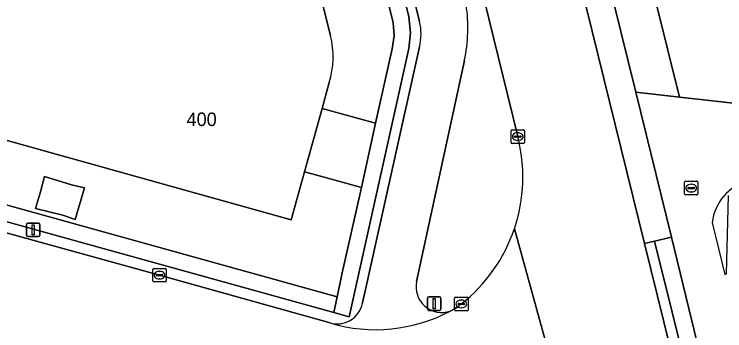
# Model space of a CAD drawing. Extents: x 161385 to 162589, y 388479 to 389756.
# Drawn here: x 162174.2 to 162226.7, y 388809.1 to 388832.5 of the extents above; entities that cross this region are included whole.
import ezdxf

# ---------------------------------------------------------------- set-up
doc = ezdxf.new("R2010")
doc.units = 0
for name, color, linetype in [('IMGEO_Berm_groen', 7, 'Continuous'), ('IMGEO_Erf', 7, 'Continuous'), ('IMGEO_Fietspad_gesloten', 7, 'Continuous'), ('IMGEO_Groenvoorziening', 7, 'Continuous'), ('IMGEO_Kolk', 7, 'Continuous'), ('IMGEO_Lage_trafo', 7, 'Continuous'), ('IMGEO_Lichtmast', 7, 'Continuous'), ('IMGEO_Pand', 7, 'Continuous'), ('IMGEO_Pand_nummerreeks', 7, 'Continuous'), ('IMGEO_Pand_overbouw', 7, 'Continuous'), ('IMGEO_Rijbaan_lokaal_gesloten', 7, 'Continuous'), ('IMGEO_Rioolput', 7, 'Continuous'), ('IMGEO_Voetpad_open', 7, 'Continuous')]:
    doc.layers.add(name, color=color, linetype=linetype)

msp = doc.modelspace()

# ---------------------------------------------------------------- linework, layer by layer
at = {"layer": 'IMGEO_Berm_groen'}
for points in [[(162211.426, 388823.482), (162207.148, 388840.97), (162202.335, 388860.2), (162200.937, 388865.633), (162193.265, 388896.286)], [(162204.161, 388831.979), (162188.36, 388895.556), (162187.678, 388895.387), (162203.383, 388832.334), (162203.503, 388831.163), (162203.372, 388829.992), (162199.262, 388811.491), (162198.971, 388810.158), (162197.816, 388810.478), (162144.44, 388825.28)], [(162199.926, 388811.086), (162200.168, 388812.177), (162204.151, 388830.116)], [(162207.474, 388829.109), (162203.944, 388812.767)], [(162144.44, 388825.28), (162144.648, 388824.432), (162146.944, 388823.8), (162165.575, 388818.598), (162184.945, 388813.244), (162197.563, 388809.71)], [(162221.534, 388815.762), (162220.786, 388815.583), (162226.052, 388794.217)], [(162226.72, 388794.861), (162221.534, 388815.762)], [(162206.426, 388810.587), (162206.742, 388810.746), (162207.039, 388810.938), (162207.251, 388811.113)]]:
    msp.add_lwpolyline(points, dxfattribs=at)
for centre, radius, start, end in [((162196.527, 388831.513), 11.207, 347.6151, 8.6951), ((162200.631, 388831.066), 3.646, 344.8902, 14.4947), ((162199.845, 388820.503), 11.958, 341.3469, 14.4277), ((162199.84, 388820.505), 11.963, 308.2771, 341.346), ((162205.803, 388812.381), 1.899, 168.2577, 289.1551), ((162198.075, 388811.547), 1.907, 254.4223, 346.0031)]:
    msp.add_arc(centre, radius, start, end, dxfattribs=at)
at = {"layer": 'IMGEO_Erf'}
msp.add_lwpolyline([(162336.306, 388823.293), (162323.575, 388824.702), (162322.952, 388819.118), (162325.666, 388818.823), (162325.623, 388818.422), (162284.27, 388823.103), (162287.807, 388854.476), (162287.687, 388854.487), (162288.036, 388857.574), (162278.689, 388858.42), (162278.404, 388855.258), (162275.28, 388820.598), (162223.371, 388826.41), (162220.139, 388826.772), (162222.783, 388816.053), (162224.711, 388808.14)], dxfattribs=at)
at = {"layer": 'IMGEO_Fietspad_gesloten'}
for points in [[(162175.468, 388947.425), (162182.503, 388919.118), (162185.642, 388906.491), (162186.955, 388901.209), (162188.36, 388895.556), (162204.161, 388831.979)], [(162204.151, 388830.116), (162200.168, 388812.177), (162199.926, 388811.086)], [(162203.944, 388812.767), (162207.474, 388829.109)]]:
    msp.add_lwpolyline(points, dxfattribs=at)
for centre, radius, start, end in [((162196.527, 388831.513), 11.207, 347.6151, 8.6951), ((162200.631, 388831.066), 3.646, 344.8902, 14.4947), ((162205.803, 388812.381), 1.899, 168.2577, 289.1551), ((162198.075, 388811.547), 1.907, 254.4223, 346.0031), ((162200.933, 388820.873), 11.66, 253.1992, 298.103)]:
    msp.add_arc(centre, radius, start, end, dxfattribs=at)
at = {"layer": 'IMGEO_Groenvoorziening'}
for points in [[(162197.491, 388827.486), (162196.957, 388825.564), (162198.402, 388825.168), (162200.919, 388824.477), (162202.145, 388829.978), (162202.283, 388830.935), (162202.214, 388831.899), (162186.448, 388895.081), (162183.364, 388894.315), (162190.591, 388865.254), (162190.288, 388865.174), (162190.162, 388865.576), (162189.064, 388865.285), (162197.59, 388830.934)], [(162213.865, 388852.205), (162218.468, 388833.546), (162220.139, 388826.772), (162223.371, 388826.41), (162217.167, 388851.419)]]:
    msp.add_lwpolyline(points, dxfattribs=at)
for points in [[(162168.624, 388824.595), (162168.229, 388823.15), (162146.531, 388829.196), (162146.475, 388829.422), (162143.093, 388830.348), (162144.08, 388826.632), (162198.067, 388811.633), (162198.455, 388813.42), (162199.861, 388819.726), (162197.11, 388820.477), (162195.654, 388820.875), (162194.672, 388817.342)], [(162178.71, 388817.347), (162177.79, 388817.665), (162175.78, 388818.164), (162176.135, 388819.39), (162176.443, 388820.531), (162178.446, 388819.908), (162179.399, 388819.704)]]:
    msp.add_lwpolyline(points, close=True, dxfattribs=at)
msp.add_arc((162191.237, 388829.391), 6.538, 343.0588, 13.652, dxfattribs=at)
at = {"layer": 'IMGEO_Kolk'}
for p, q in [((162210.923, 388823.056), (162210.923, 388823.908)), ((162210.998, 388823.982), (162211.85, 388823.982)), ((162211.411, 388823.762), (162211.436, 388823.762)), ((162211.924, 388823.908), (162211.924, 388823.056)), ((162211.182, 388823.476), (162211.182, 388823.488)), ((162211.62, 388823.439), (162211.222, 388823.439)), ((162211.225, 388823.525), (162211.623, 388823.525)), ((162211.666, 388823.488), (162211.666, 388823.476)), ((162211.85, 388822.982), (162210.998, 388822.982)), ((162211.434, 388823.202), (162211.409, 388823.202)), ((162184.444, 388812.818), (162184.444, 388813.67)), ((162184.519, 388813.744), (162185.371, 388813.744)), ((162184.703, 388813.238), (162184.703, 388813.25)), ((162184.746, 388813.287), (162185.144, 388813.287)), ((162184.932, 388813.524), (162184.957, 388813.524)), ((162185.187, 388813.25), (162185.187, 388813.238)), ((162185.445, 388813.67), (162185.445, 388812.818)), ((162185.371, 388812.744), (162184.519, 388812.744)), ((162185.141, 388813.201), (162184.743, 388813.201)), ((162184.955, 388812.964), (162184.93, 388812.964)), ((162206.748, 388810.687), (162206.748, 388811.539)), ((162206.823, 388811.613), (162207.675, 388811.613)), ((162207.05, 388811.156), (162207.448, 388811.156)), ((162207.236, 388811.393), (162207.261, 388811.393)), ((162207.749, 388811.539), (162207.749, 388810.687)), ((162207.675, 388810.613), (162206.823, 388810.613)), ((162207.007, 388811.107), (162207.007, 388811.119)), ((162207.445, 388811.07), (162207.047, 388811.07)), ((162207.259, 388810.833), (162207.234, 388810.833)), ((162207.491, 388811.119), (162207.491, 388811.107))]:
    msp.add_line(p, q, dxfattribs=at)
for points in [[(162210.923, 388823.056), (162210.923, 388823.908)], [(162210.998, 388823.982), (162211.85, 388823.982)], [(162211.924, 388823.908), (162211.924, 388823.056)], [(162211.85, 388822.982), (162210.998, 388822.982)], [(162184.444, 388812.818), (162184.444, 388813.67)], [(162184.519, 388813.744), (162185.371, 388813.744)], [(162185.445, 388813.67), (162185.445, 388812.818)], [(162185.371, 388812.744), (162184.519, 388812.744)], [(162206.748, 388810.687), (162206.748, 388811.539)], [(162206.823, 388811.613), (162207.675, 388811.613)], [(162207.749, 388811.539), (162207.749, 388810.687)], [(162207.675, 388810.613), (162206.823, 388810.613)]]:
    msp.add_lwpolyline(points, dxfattribs=at)
for centre, radius, start, end in [((162211, 388823.906), 0.0765, 91.552, 178.448), ((162211, 388823.906), 0.0765, 91.552, 178.448), ((162211.848, 388823.906), 0.0765, 1.552, 88.448), ((162211.848, 388823.906), 0.0765, 1.552, 88.448), ((162211.222, 388823.485), 0.0403, 85.8775, 175.7526), ((162211.219, 388823.475), 0.0366, 178.938, 274.7102), ((162211.623, 388823.482), 0.043, 264.8664, 352.4533), ((162211.627, 388823.487), 0.0386, 1.7309, 96.639), ((162211, 388823.058), 0.0765, 181.552, 268.448), ((162211, 388823.058), 0.0765, 181.552, 268.448), ((162211.848, 388823.058), 0.0765, 271.552, 358.448), ((162211.848, 388823.058), 0.0765, 271.552, 358.448), ((162184.521, 388813.668), 0.0765, 91.552, 178.448), ((162184.521, 388813.668), 0.0765, 91.552, 178.448), ((162184.743, 388813.247), 0.0403, 85.8775, 175.7526), ((162184.74, 388813.237), 0.0366, 178.938, 274.7102), ((162185.144, 388813.244), 0.043, 264.8664, 352.4533), ((162185.148, 388813.249), 0.0386, 1.7309, 96.639), ((162185.369, 388813.668), 0.0765, 1.552, 88.448), ((162185.369, 388813.668), 0.0765, 1.552, 88.448), ((162184.521, 388812.82), 0.0765, 181.552, 268.448), ((162184.521, 388812.82), 0.0765, 181.552, 268.448), ((162185.369, 388812.82), 0.0765, 271.552, 358.448), ((162185.369, 388812.82), 0.0765, 271.552, 358.448), ((162206.825, 388811.537), 0.0765, 91.552, 178.448), ((162206.825, 388811.537), 0.0765, 91.552, 178.448), ((162207.047, 388811.116), 0.0403, 85.8775, 175.7526), ((162207.452, 388811.118), 0.0386, 1.7309, 96.639), ((162207.673, 388811.537), 0.0765, 1.552, 88.448), ((162207.673, 388811.537), 0.0765, 1.552, 88.448), ((162206.825, 388810.689), 0.0765, 181.552, 268.448), ((162206.825, 388810.689), 0.0765, 181.552, 268.448), ((162207.044, 388811.106), 0.0366, 178.938, 274.7102), ((162207.448, 388811.113), 0.043, 264.8664, 352.4533), ((162207.673, 388810.689), 0.0765, 271.552, 358.448), ((162207.673, 388810.689), 0.0765, 271.552, 358.448)]:
    msp.add_arc(centre, radius, start, end, dxfattribs=at)
for centre, major_axis, ratio, start_param, end_param in [((162211.41, 388823.482), (-0.387, 0.002), 0.722429, 4.712389, 7.853982), ((162211.435, 388823.482), (-0.39, 0.002), 0.717154, 1.570796, 4.712389), ((162184.931, 388813.244), (-0.387, 0.002), 0.722429, 4.712389, 7.853982), ((162184.956, 388813.244), (-0.39, 0.002), 0.717154, 1.570796, 4.712389), ((162207.235, 388811.113), (-0.387, 0.002), 0.722429, 4.712389, 7.853982), ((162207.26, 388811.113), (-0.39, 0.002), 0.717154, 1.570796, 4.712389)]:
    msp.add_ellipse(centre, major_axis=major_axis, ratio=ratio, start_param=start_param, end_param=end_param, dxfattribs=at)
at = {"layer": 'IMGEO_Lage_trafo'}
msp.add_lwpolyline([(162178.71, 388817.347), (162179.399, 388819.704), (162178.446, 388819.908), (162176.443, 388820.531), (162176.135, 388819.39), (162175.78, 388818.164), (162177.79, 388817.665)], close=True, dxfattribs=at)
at = {"layer": 'IMGEO_Lichtmast'}
for p, q in [((162175.115, 388816.193), (162175.115, 388816.993)), ((162175.115, 388816.993), (162175.115, 388816.193)), ((162175.215, 388817.093), (162176.005, 388817.093)), ((162176.005, 388817.093), (162175.215, 388817.093)), ((162176.105, 388816.993), (162176.105, 388816.193)), ((162176.105, 388816.193), (162176.105, 388816.993)), ((162176.005, 388816.093), (162175.215, 388816.093)), ((162175.215, 388816.093), (162176.005, 388816.093)), ((162204.747, 388810.738), (162204.747, 388811.538)), ((162204.747, 388811.538), (162204.747, 388810.738)), ((162204.847, 388811.638), (162205.637, 388811.638)), ((162205.637, 388811.638), (162204.847, 388811.638)), ((162205.737, 388811.538), (162205.737, 388810.738)), ((162205.737, 388810.738), (162205.737, 388811.538)), ((162205.637, 388810.638), (162204.847, 388810.638)), ((162204.847, 388810.638), (162205.637, 388810.638))]:
    msp.add_line(p, q, dxfattribs=at)
for points in [[(162175.535, 388816.968), (162175.685, 388816.968), (162175.685, 388816.218), (162175.535, 388816.218), (162175.535, 388816.968)], [(162205.167, 388811.513), (162205.317, 388811.513), (162205.317, 388810.763), (162205.167, 388810.763), (162205.167, 388811.513)]]:
    msp.add_lwpolyline(points, dxfattribs=at)
for centre, start, end in [((162175.215, 388816.993), 90, 180), ((162175.215, 388816.993), 90, 180), ((162176.005, 388816.993), 0, 90), ((162176.005, 388816.993), 360, 90), ((162175.215, 388816.193), 180, 270), ((162175.215, 388816.193), 180, 270), ((162176.005, 388816.193), 270, 0), ((162176.005, 388816.193), 270, 0), ((162204.847, 388811.538), 90, 180), ((162204.847, 388811.538), 90, 180), ((162205.637, 388811.538), 0, 90), ((162205.637, 388811.538), 360, 90), ((162204.847, 388810.738), 180, 270), ((162204.847, 388810.738), 180, 270), ((162205.637, 388810.738), 270, 0), ((162205.637, 388810.738), 270, 0)]:
    msp.add_arc(centre, 0.1, start, end, dxfattribs=at)
at = {"layer": 'IMGEO_Pand'}
for points in [[(162197.59, 388830.934), (162189.064, 388865.285), (162190.162, 388865.576), (162190.288, 388865.174), (162190.591, 388865.254), (162183.364, 388894.315), (162167.852, 388890.466), (162166.416, 388896.18), (162132.018, 388887.649), (162146.475, 388829.422), (162146.531, 388829.196), (162168.229, 388823.15), (162168.624, 388824.595), (162194.672, 388817.342), (162195.654, 388820.875), (162196.957, 388825.564), (162197.491, 388827.486)], [(162217.167, 388851.419), (162223.371, 388826.41), (162275.28, 388820.598), (162278.404, 388855.258), (162265.704, 388856.415), (162263.091, 388856.653), (162248.922, 388857.945), (162248.151, 388858.015), (162247.386, 388850.142), (162252.402, 388849.655), (162249.973, 388823.728), (162235.741, 388825.321), (162238.147, 388850.992), (162243.164, 388850.515), (162243.914, 388858.399), (162242.798, 388858.499), (162227.484, 388859.873), (162224.787, 388860.112)]]:
    msp.add_lwpolyline(points, dxfattribs=at)
msp.add_arc((162191.237, 388829.391), 6.538, 343.0588, 13.652, dxfattribs=at)
at = {"layer": 'IMGEO_Pand_overbouw'}
msp.add_lwpolyline([(162225.799, 388817.143), (162226.729, 388813.284), (162226.862, 388813.333), (162227.004, 388819.135)], dxfattribs=at)
msp.add_arc((162229.401, 388816.727), 3.626, 37.5972, 173.4081, dxfattribs=at)
at = {"layer": 'IMGEO_Rijbaan_lokaal_gesloten'}
for points in [[(162177.46, 388959.97), (162178.223, 388956.81), (162183.124, 388937.227), (162187.309, 388920.388), (162187.85, 388918.21), (162190.561, 388907.35), (162191.505, 388903.316), (162193.265, 388896.286), (162200.937, 388865.633), (162202.335, 388860.2), (162207.148, 388840.97), (162211.426, 388823.482)], [(162226.052, 388794.217), (162220.786, 388815.583), (162216.475, 388833.075), (162211.929, 388851.522), (162204.281, 388882.203)], [(162197.563, 388809.71), (162184.945, 388813.244), (162165.575, 388818.598)], [(162217.643, 388793.25), (162211.175, 388816.678)], [(162211.175, 388816.678), (162217.643, 388793.25)], [(162207.251, 388811.113), (162207.039, 388810.938), (162206.742, 388810.746), (162206.426, 388810.587)]]:
    msp.add_lwpolyline(points, dxfattribs=at)
for centre, radius, start, end in [((162199.845, 388820.503), 11.958, 341.3469, 14.4277), ((162199.84, 388820.505), 11.963, 308.2771, 341.346), ((162200.933, 388820.873), 11.66, 253.1992, 298.103)]:
    msp.add_arc(centre, radius, start, end, dxfattribs=at)
at = {"layer": 'IMGEO_Rioolput'}
for p, q in [((162223.743, 388819.252), (162223.743, 388820.104)), ((162223.818, 388820.178), (162224.67, 388820.178)), ((162224.744, 388820.104), (162224.744, 388819.252)), ((162224.002, 388819.672), (162224.002, 388819.684)), ((162224.44, 388819.635), (162224.042, 388819.635)), ((162224.045, 388819.721), (162224.443, 388819.721)), ((162224.231, 388819.958), (162224.256, 388819.958)), ((162224.486, 388819.684), (162224.486, 388819.672)), ((162224.67, 388819.178), (162223.818, 388819.178)), ((162224.254, 388819.398), (162224.229, 388819.398))]:
    msp.add_line(p, q, dxfattribs=at)
for points in [[(162223.743, 388819.252), (162223.743, 388820.104)], [(162223.818, 388820.178), (162224.67, 388820.178)], [(162224.744, 388820.104), (162224.744, 388819.252)], [(162224.67, 388819.178), (162223.818, 388819.178)]]:
    msp.add_lwpolyline(points, dxfattribs=at)
for centre, radius, start, end in [((162223.82, 388820.102), 0.0765, 91.552, 178.448), ((162223.82, 388820.102), 0.0765, 91.552, 178.448), ((162224.668, 388820.102), 0.0765, 1.552, 88.448), ((162224.668, 388820.102), 0.0765, 1.552, 88.448), ((162224.042, 388819.681), 0.0403, 85.8775, 175.7526), ((162224.039, 388819.671), 0.0366, 178.938, 274.7102), ((162224.443, 388819.678), 0.043, 264.8664, 352.4533), ((162224.447, 388819.683), 0.0386, 1.7309, 96.639), ((162223.82, 388819.254), 0.0765, 181.552, 268.448), ((162223.82, 388819.254), 0.0765, 181.552, 268.448), ((162224.668, 388819.254), 0.0765, 271.552, 358.448), ((162224.668, 388819.254), 0.0765, 271.552, 358.448)]:
    msp.add_arc(centre, radius, start, end, dxfattribs=at)
for centre, major_axis, ratio, start_param, end_param in [((162224.23, 388819.678), (-0.387, 0.002), 0.722429, 4.712389, 7.853982), ((162224.255, 388819.678), (-0.39, 0.002), 0.717154, 1.570796, 4.712389)]:
    msp.add_ellipse(centre, major_axis=major_axis, ratio=ratio, start_param=start_param, end_param=end_param, dxfattribs=at)
at = {"layer": 'IMGEO_Voetpad_open'}
for points in [[(162203.372, 388829.992), (162203.503, 388831.163), (162203.383, 388832.334), (162187.678, 388895.387), (162186.448, 388895.081), (162202.214, 388831.899), (162202.283, 388830.935), (162202.145, 388829.978), (162200.919, 388824.477), (162199.861, 388819.726), (162198.455, 388813.42), (162198.067, 388811.633), (162197.816, 388810.478), (162198.971, 388810.158), (162199.262, 388811.491)], [(162220.139, 388826.772), (162218.468, 388833.546), (162217.264, 388833.267), (162216.475, 388833.075), (162220.786, 388815.583), (162221.534, 388815.762), (162222.783, 388816.053)], [(162198.067, 388811.633), (162144.08, 388826.632), (162144.44, 388825.28), (162197.816, 388810.478)], [(162200.919, 388824.477), (162198.402, 388825.168), (162196.957, 388825.564), (162195.654, 388820.875), (162197.11, 388820.477), (162199.861, 388819.726)]]:
    msp.add_lwpolyline(points, close=True, dxfattribs=at)
msp.add_lwpolyline([(162224.711, 388808.14), (162222.783, 388816.053), (162221.534, 388815.762), (162226.72, 388794.861)], dxfattribs=at)

# ---------------------------------------------------------------- texts
at = {"layer": 'IMGEO_Pand_nummerreeks'}
msp.add_text('400', height=1, dxfattribs=at).set_placement((162186.942, 388824.262))

doc.saveas('drawing.dxf')
